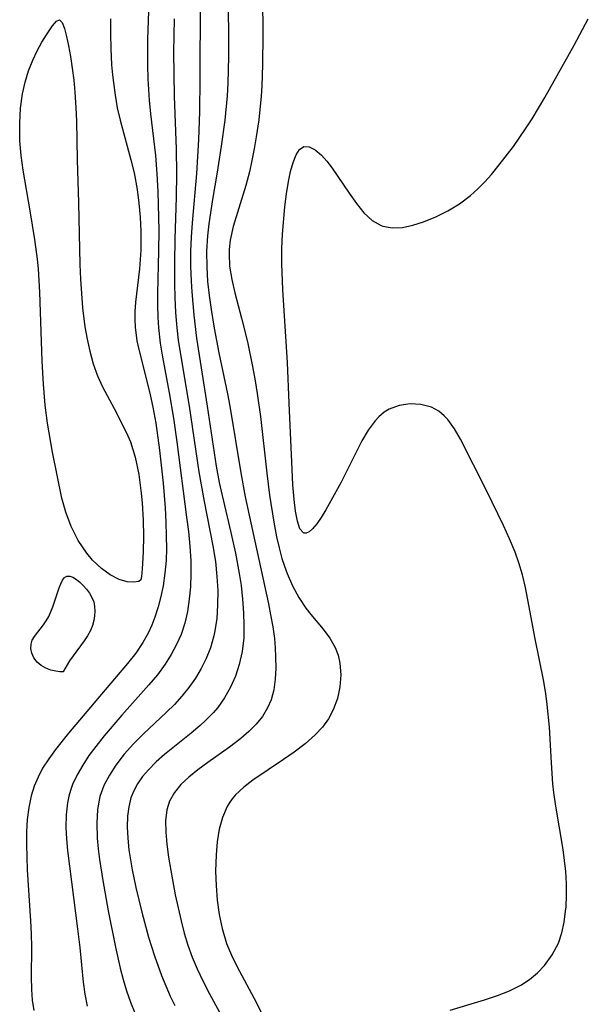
# Model space of a CAD drawing. Header units: metres. Extents: x 1073367 to 1082519, y 1569854 to 1574957.
# Tile 761 of 1056: x 1080473 to 1080546, y 1571716 to 1571843. Entities that reach past the tile are written whole.
import ezdxf

# ---------------------------------------------------------------- set-up
doc = ezdxf.new("R2010")
doc.units = ezdxf.units.M
doc.layers.add('CGG_CurvaNivelLidar_v1', color=253, linetype='Continuous', lineweight=30)

msp = doc.modelspace()

# ---------------------------------------------------------------- linework, layer by layer
at = {"layer": 'CGG_CurvaNivelLidar_v1'}
for p, q in [((1080504.1825, 1571848.8975, 75.5), (1080504.2791, 1571841.4844, 75.5)), ((1080499.7251, 1571848.0915, 75), (1080499.8089, 1571841.9842, 75)), ((1080496.151, 1571845.7658, 74.5), (1080496.1396, 1571835.7152, 74.5)), ((1080489.5074, 1571844.4742, 73.5), (1080489.3816, 1571840.8374, 73.5)), ((1080476.3048, 1571841.4506, 72.5), (1080477.0839, 1571842.5935, 72.5)), ((1080477.0839, 1571842.5935, 72.5), (1080477.61, 1571843.2048, 72.5)), ((1080477.61, 1571843.2048, 72.5), (1080477.9912, 1571843.3548, 72.5)), ((1080477.9912, 1571843.3548, 72.5), (1080478.33, 1571843.0192, 72.5)), ((1080478.33, 1571843.0192, 72.5), (1080478.6327, 1571842.2625, 72.5)), ((1080484.5693, 1571843.4839, 73), (1080484.5638, 1571841.5695, 73)), ((1080492.7943, 1571843.5, 74), (1080492.7401, 1571839.2152, 74)), ((1080544.4828, 1571840.1087, 76), (1080546.3275, 1571843.497, 76)), ((1080475.7102, 1571840.4709, 72.5), (1080476.3048, 1571841.4506, 72.5)), ((1080478.6327, 1571842.2625, 72.5), (1080478.914, 1571841.2221, 72.5)), ((1080484.5638, 1571841.5695, 73), (1080484.6137, 1571839.6538, 73)), ((1080499.8089, 1571841.9842, 75), (1080499.8221, 1571838.5808, 75)), ((1080504.2791, 1571841.4844, 75.5), (1080504.2346, 1571837.5404, 75.5)), ((1080475.1077, 1571839.366, 72.5), (1080475.7102, 1571840.4709, 72.5)), ((1080478.914, 1571841.2221, 72.5), (1080479.1741, 1571840.0048, 72.5)), ((1080479.1741, 1571840.0048, 72.5), (1080479.4177, 1571838.6327, 72.5)), ((1080489.3816, 1571840.8374, 73.5), (1080489.3615, 1571837.4538, 73.5)), ((1080540.6914, 1571833.3194, 76), (1080544.4828, 1571840.1087, 76)), ((1080474.5326, 1571838.1554, 72.5), (1080475.1077, 1571839.366, 72.5)), ((1080484.6137, 1571839.6538, 73), (1080484.7253, 1571837.5786, 73)), ((1080492.7401, 1571839.2152, 74), (1080492.7462, 1571836.3279, 74)), ((1080473.9926, 1571836.7841, 72.5), (1080474.5326, 1571838.1554, 72.5)), ((1080479.4177, 1571838.6327, 72.5), (1080479.6385, 1571837.1464, 72.5)), ((1080484.7253, 1571837.5786, 73), (1080484.8373, 1571836.2546, 73)), ((1080489.3615, 1571837.4538, 73.5), (1080489.3998, 1571835.765, 73.5)), ((1080499.8221, 1571838.5808, 75), (1080499.7395, 1571835.1738, 75)), ((1080504.2346, 1571837.5404, 75.5), (1080504.1232, 1571834.854, 75.5)), ((1080473.5402, 1571835.3327, 72.5), (1080473.9926, 1571836.7841, 72.5)), ((1080479.6385, 1571837.1464, 72.5), (1080479.8283, 1571835.5769, 72.5)), ((1080484.8373, 1571836.2546, 73), (1080485.1715, 1571833.622, 73)), ((1080492.7462, 1571836.3279, 74), (1080492.7993, 1571833.521, 74)), ((1080473.1967, 1571833.8183, 72.5), (1080473.5402, 1571835.3327, 72.5)), ((1080479.8283, 1571835.5769, 72.5), (1080479.9745, 1571834.0169, 72.5)), ((1080489.3998, 1571835.765, 73.5), (1080489.5624, 1571832.9982, 73.5)), ((1080496.1396, 1571835.7152, 74.5), (1080496.0847, 1571831.4747, 74.5)), ((1080499.7395, 1571835.1738, 75), (1080499.647, 1571833.538, 75)), ((1080472.9497, 1571831.9436, 72.5), (1080473.1967, 1571833.8183, 72.5)), ((1080479.9745, 1571834.0169, 72.5), (1080480.1094, 1571831.9929, 72.5)), ((1080485.1715, 1571833.622, 73), (1080485.4611, 1571832.0013, 73)), ((1080504.1232, 1571834.854, 75.5), (1080504.0343, 1571833.5144, 75.5)), ((1080489.5624, 1571832.9982, 73.5), (1080489.7427, 1571831.2097, 73.5)), ((1080492.7993, 1571833.521, 74), (1080493.0655, 1571826.6657, 74)), ((1080499.647, 1571833.538, 75), (1080499.3519, 1571830.3909, 75)), ((1080504.0343, 1571833.5144, 75.5), (1080503.7293, 1571830.4564, 75.5)), ((1080539.0548, 1571830.5764, 76), (1080540.6914, 1571833.3194, 76)), ((1080472.8499, 1571830.0226, 72.5), (1080472.9497, 1571831.9436, 72.5)), ((1080480.1094, 1571831.9929, 72.5), (1080480.1729, 1571830.3339, 72.5)), ((1080485.4611, 1571832.0013, 73), (1080485.8146, 1571830.3957, 73)), ((1080489.7427, 1571831.2097, 73.5), (1080490.3769, 1571825.852, 73.5)), ((1080496.0847, 1571831.4747, 74.5), (1080495.9384, 1571827.9026, 74.5)), ((1080472.8464, 1571828.8736, 72.5), (1080472.8499, 1571830.0226, 72.5)), ((1080480.1729, 1571830.3339, 72.5), (1080480.2788, 1571825.2922, 72.5)), ((1080485.8146, 1571830.3957, 73), (1080487.2036, 1571825.2967, 73)), ((1080499.3519, 1571830.3909, 75), (1080498.9027, 1571827.0362, 75)), ((1080503.7293, 1571830.4564, 75.5), (1080503.4207, 1571828.2381, 75.5)), ((1080538.2182, 1571829.2663, 76), (1080539.0548, 1571830.5764, 76)), ((1080472.8841, 1571827.719, 72.5), (1080472.8464, 1571828.8736, 72.5)), ((1080536.6418, 1571826.9937, 76), (1080538.2182, 1571829.2663, 76)), ((1080473.0362, 1571825.8379, 72.5), (1080472.8841, 1571827.719, 72.5)), ((1080495.9384, 1571827.9026, 74.5), (1080495.6806, 1571823.5257, 74.5)), ((1080503.4207, 1571828.2381, 75.5), (1080503.1625, 1571826.7128, 75.5)), ((1080493.0655, 1571826.6657, 74), (1080493.1128, 1571823.502, 74)), ((1080498.9027, 1571827.0362, 75), (1080498.3612, 1571823.6976, 75)), ((1080503.1625, 1571826.7128, 75.5), (1080502.8653, 1571825.2017, 75.5)), ((1080508.5547, 1571825.905, 76), (1080509.0092, 1571826.6232, 76)), ((1080509.0092, 1571826.6232, 76), (1080509.5644, 1571827.0005, 76)), ((1080509.5644, 1571827.0005, 76), (1080510.2546, 1571826.9671, 76)), ((1080510.2546, 1571826.9671, 76), (1080511.03, 1571826.5654, 76)), ((1080511.03, 1571826.5654, 76), (1080511.8434, 1571825.869, 76)), ((1080534.8271, 1571824.6208, 76), (1080536.6418, 1571826.9937, 76)), ((1080473.2841, 1571823.9587, 72.5), (1080473.0362, 1571825.8379, 72.5)), ((1080480.2788, 1571825.2922, 72.5), (1080480.4617, 1571819.7276, 72.5)), ((1080487.2036, 1571825.2967, 73), (1080487.6217, 1571823.5922, 73)), ((1080490.3769, 1571825.852, 73.5), (1080490.5726, 1571823.4668, 73.5)), ((1080502.8653, 1571825.2017, 75.5), (1080502.5253, 1571823.7085, 75.5)), ((1080507.855, 1571823.7497, 76), (1080508.1764, 1571824.9258, 76)), ((1080508.1764, 1571824.9258, 76), (1080508.5547, 1571825.905, 76)), ((1080511.8434, 1571825.869, 76), (1080512.5277, 1571825.1017, 76)), ((1080512.5277, 1571825.1017, 76), (1080513.2101, 1571824.2114, 76)), ((1080474.2201, 1571818.688, 72.5), (1080473.2841, 1571823.9587, 72.5)), ((1080487.6217, 1571823.5922, 73), (1080488.0229, 1571821.4491, 73)), ((1080490.5726, 1571823.4668, 73.5), (1080490.6883, 1571821.1635, 73.5)), ((1080493.1128, 1571823.502, 74), (1080493.0607, 1571820.4554, 74)), ((1080495.6806, 1571823.5257, 74.5), (1080495.1204, 1571817.1207, 74.5)), ((1080498.3612, 1571823.6976, 75), (1080497.744, 1571820.1593, 75)), ((1080502.5253, 1571823.7085, 75.5), (1080502.058, 1571821.9446, 75.5)), ((1080507.5847, 1571822.471, 76), (1080507.855, 1571823.7497, 76)), ((1080513.2101, 1571824.2114, 76), (1080515.4236, 1571820.9612, 76)), ((1080533.8065, 1571823.3936, 76), (1080534.8271, 1571824.6208, 76)), ((1080507.324, 1571820.876, 76), (1080507.5847, 1571822.471, 76)), ((1080532.0468, 1571821.5106, 76), (1080532.9428, 1571822.426, 76)), ((1080532.9428, 1571822.426, 76), (1080533.8065, 1571823.3936, 76)), ((1080488.0229, 1571821.4491, 73), (1080488.259, 1571819.6589, 73)), ((1080490.6883, 1571821.1635, 73.5), (1080490.7903, 1571817.8263, 73.5)), ((1080502.058, 1571821.9446, 75.5), (1080500.4416, 1571816.651, 75.5)), ((1080507.1099, 1571819.1871, 76), (1080507.324, 1571820.876, 76)), ((1080515.4236, 1571820.9612, 76), (1080516.3585, 1571819.6437, 76)), ((1080531.106, 1571820.6641, 76), (1080532.0468, 1571821.5106, 76)), ((1080480.4617, 1571819.7276, 72.5), (1080480.6376, 1571811.7509, 72.5)), ((1080488.259, 1571819.6589, 73), (1080488.4165, 1571817.8622, 73)), ((1080493.0607, 1571820.4554, 74), (1080492.8957, 1571815.0335, 74)), ((1080497.744, 1571820.1593, 75), (1080497.2757, 1571817.0163, 75)), ((1080516.3585, 1571819.6437, 76), (1080517.3384, 1571818.4461, 76)), ((1080528.1858, 1571818.6974, 76), (1080529.6842, 1571819.6066, 76)), ((1080529.6842, 1571819.6066, 76), (1080531.106, 1571820.6641, 76)), ((1080474.8218, 1571814.9611, 72.5), (1080474.2201, 1571818.688, 72.5)), ((1080506.7949, 1571815.6529, 76), (1080507.1099, 1571819.1871, 76)), ((1080517.3384, 1571818.4461, 76), (1080518.3918, 1571817.4567, 76)), ((1080526.6204, 1571817.9087, 76), (1080528.1858, 1571818.6974, 76)), ((1080488.4165, 1571817.8622, 73), (1080488.4978, 1571816.065, 73)), ((1080490.7903, 1571817.8263, 73.5), (1080490.8091, 1571816.1568, 73.5)), ((1080495.1204, 1571817.1207, 74.5), (1080495.001, 1571815.3035, 74.5)), ((1080518.3918, 1571817.4567, 76), (1080519.5529, 1571816.7785, 76)), ((1080523.6513, 1571816.8219, 76), (1080525.0459, 1571817.2622, 76)), ((1080525.0459, 1571817.2622, 76), (1080526.6204, 1571817.9087, 76)), ((1080488.4978, 1571816.065, 73), (1080488.4796, 1571813.5983, 73)), ((1080490.8091, 1571816.1568, 73.5), (1080490.7891, 1571813.5108, 73.5)), ((1080497.2757, 1571817.0163, 75), (1080497.1109, 1571815.4421, 75)), ((1080500.4416, 1571816.651, 75.5), (1080500.0569, 1571814.8779, 75.5)), ((1080519.5529, 1571816.7785, 76), (1080519.7917, 1571816.6935, 76)), ((1080519.7917, 1571816.6935, 76), (1080520.9996, 1571816.4841, 76)), ((1080520.9996, 1571816.4841, 76), (1080522.295, 1571816.5471, 76)), ((1080522.295, 1571816.5471, 76), (1080523.6513, 1571816.8219, 76)), ((1080475.1619, 1571812.4187, 72.5), (1080474.8218, 1571814.9611, 72.5)), ((1080492.8957, 1571815.0335, 74), (1080492.8392, 1571812.0704, 74)), ((1080495.001, 1571815.3035, 74.5), (1080494.9332, 1571813.4843, 74.5)), ((1080497.1109, 1571815.4421, 75), (1080497.0028, 1571813.479, 75)), ((1080500.0569, 1571814.8779, 75.5), (1080499.9255, 1571813.7003, 75.5)), ((1080506.7027, 1571813.8077, 76), (1080506.7949, 1571815.6529, 76)), ((1080488.4796, 1571813.5983, 73), (1080488.3136, 1571811.1945, 73)), ((1080490.7891, 1571813.5108, 73.5), (1080490.6637, 1571807.9832, 73.5)), ((1080494.9332, 1571813.4843, 74.5), (1080494.9262, 1571811.5486, 74.5)), ((1080497.0028, 1571813.479, 75), (1080497.0176, 1571811.3888, 75)), ((1080499.9255, 1571813.7003, 75.5), (1080499.9021, 1571813.0931, 75.5)), ((1080506.7078, 1571811.8729, 76), (1080506.7027, 1571813.8077, 76)), ((1080475.2845, 1571811.2026, 72.5), (1080475.1619, 1571812.4187, 72.5)), ((1080492.8392, 1571812.0704, 74), (1080492.8411, 1571809.2222, 74)), ((1080499.9021, 1571813.0931, 75.5), (1080499.976, 1571811.5455, 75.5)), ((1080475.461, 1571808.1524, 72.5), (1080475.2845, 1571811.2026, 72.5)), ((1080480.6376, 1571811.7509, 72.5), (1080480.7116, 1571809.8676, 72.5)), ((1080488.3136, 1571811.1945, 73), (1080487.8165, 1571806.9001, 73)), ((1080494.9262, 1571811.5486, 74.5), (1080494.988, 1571809.614, 74.5)), ((1080497.0176, 1571811.3888, 75), (1080497.1357, 1571809.5727, 75)), ((1080499.976, 1571811.5455, 75.5), (1080500.2546, 1571809.8122, 75.5)), ((1080506.8306, 1571808.4802, 76), (1080506.7078, 1571811.8729, 76)), ((1080480.7116, 1571809.8676, 72.5), (1080480.9824, 1571806.1418, 72.5)), ((1080494.988, 1571809.614, 74.5), (1080495.0747, 1571808.2196, 74.5)), ((1080497.1357, 1571809.5727, 75), (1080497.3309, 1571807.7581, 75)), ((1080500.2546, 1571809.8122, 75.5), (1080500.6675, 1571808.0708, 75.5)), ((1080475.7628, 1571799.2351, 72.5), (1080475.461, 1571808.1524, 72.5)), ((1080492.8411, 1571809.2222, 74), (1080492.8746, 1571807.5046, 74)), ((1080495.0747, 1571808.2196, 74.5), (1080495.3458, 1571805.1779, 74.5)), ((1080507.4345, 1571799.0718, 76), (1080506.8306, 1571808.4802, 76)), ((1080487.8165, 1571806.9001, 73), (1080487.7228, 1571805.6429, 73)), ((1080490.6637, 1571807.9832, 73.5), (1080490.6568, 1571806.4501, 73.5)), ((1080492.8746, 1571807.5046, 74), (1080492.9713, 1571805.5261, 74)), ((1080497.3309, 1571807.7581, 75), (1080497.5825, 1571805.945, 75)), ((1080500.6675, 1571808.0708, 75.5), (1080501.5305, 1571804.8312, 75.5)), ((1080480.9824, 1571806.1418, 72.5), (1080481.2636, 1571803.6963, 72.5)), ((1080487.7228, 1571805.6429, 73), (1080487.7061, 1571804.6497, 73)), ((1080490.6568, 1571806.4501, 73.5), (1080490.6971, 1571804.9203, 73.5)), ((1080497.5825, 1571805.945, 75), (1080497.9812, 1571803.5188, 75)), ((1080487.7061, 1571804.6497, 73), (1080487.7503, 1571803.66, 73)), ((1080490.6971, 1571804.9203, 73.5), (1080490.7883, 1571803.5609, 73.5)), ((1080492.9713, 1571805.5261, 74), (1080493.1435, 1571803.5533, 74)), ((1080495.3458, 1571805.1779, 74.5), (1080495.712, 1571802.2186, 74.5)), ((1080501.5305, 1571804.8312, 75.5), (1080502.2775, 1571801.7631, 75.5)), ((1080481.2636, 1571803.6963, 72.5), (1080481.5452, 1571802.0949, 72.5)), ((1080487.7503, 1571803.66, 73), (1080487.9948, 1571801.8793, 73)), ((1080490.7883, 1571803.5609, 73.5), (1080491.018, 1571801.5911, 73.5)), ((1080493.1435, 1571803.5533, 74), (1080493.3414, 1571801.9705, 74)), ((1080497.9812, 1571803.5188, 75), (1080498.5928, 1571800.314, 75)), ((1080481.5452, 1571802.0949, 72.5), (1080481.8977, 1571800.5267, 72.5)), ((1080487.9948, 1571801.8793, 73), (1080488.2373, 1571800.7761, 73)), ((1080493.3414, 1571801.9705, 74), (1080493.8401, 1571798.8122, 74)), ((1080495.712, 1571802.2186, 74.5), (1080497.0801, 1571793.4451, 74.5)), ((1080481.8977, 1571800.5267, 72.5), (1080482.3389, 1571798.9117, 72.5)), ((1080488.2373, 1571800.7761, 73), (1080489.3324, 1571796.5154, 73)), ((1080491.018, 1571801.5911, 73.5), (1080491.2646, 1571800.022, 73.5)), ((1080502.2775, 1571801.7631, 75.5), (1080502.947, 1571798.5777, 75.5)), ((1080475.9056, 1571796.2895, 72.5), (1080475.7628, 1571799.2351, 72.5)), ((1080491.2646, 1571800.022, 73.5), (1080492.1604, 1571795.1469, 73.5)), ((1080498.5928, 1571800.314, 75), (1080499.6992, 1571795.0265, 75)), ((1080482.3389, 1571798.9117, 72.5), (1080482.8853, 1571797.3601, 72.5)), ((1080493.8401, 1571798.8122, 74), (1080494.7588, 1571793.4226, 74)), ((1080502.947, 1571798.5777, 75.5), (1080503.2874, 1571796.7032, 75.5)), ((1080507.6891, 1571793.8383, 76), (1080507.4345, 1571799.0718, 76)), ((1080482.8853, 1571797.3601, 72.5), (1080483.5512, 1571795.9167, 72.5)), ((1080503.2874, 1571796.7032, 75.5), (1080503.5516, 1571795.0703, 75.5)), ((1080476.1279, 1571793.5597, 72.5), (1080475.9056, 1571796.2895, 72.5)), ((1080483.5512, 1571795.9167, 72.5), (1080485.0534, 1571793.1392, 72.5)), ((1080489.3324, 1571796.5154, 73), (1080489.7174, 1571794.8984, 73)), ((1080489.7174, 1571794.8984, 73), (1080490.0529, 1571793.3166, 73)), ((1080492.1604, 1571795.1469, 73.5), (1080492.7017, 1571791.8836, 73.5)), ((1080499.6992, 1571795.0265, 75), (1080500.0016, 1571793.4247, 75)), ((1080503.5516, 1571795.0703, 75.5), (1080503.9624, 1571792.0855, 75.5)), ((1080476.4339, 1571791.24, 72.5), (1080476.1279, 1571793.5597, 72.5)), ((1080485.0534, 1571793.1392, 72.5), (1080486.6489, 1571790.006, 72.5)), ((1080490.0529, 1571793.3166, 73), (1080490.4276, 1571791.2286, 73)), ((1080494.7588, 1571793.4226, 74), (1080496.002, 1571784.9575, 74)), ((1080497.0801, 1571793.4451, 74.5), (1080498.2503, 1571785.6867, 74.5)), ((1080500.0016, 1571793.4247, 75), (1080501.4304, 1571784.7986, 75)), ((1080508.0502, 1571785.2469, 76), (1080507.6891, 1571793.8383, 76)), ((1080520.593, 1571793.0334, 76), (1080519.9396, 1571792.6409, 76)), ((1080521.9057, 1571793.5229, 76), (1080520.593, 1571793.0334, 76)), ((1080523.2993, 1571793.7347, 76), (1080521.9057, 1571793.5229, 76)), ((1080524.7044, 1571793.6682, 76), (1080523.2993, 1571793.7347, 76)), ((1080526.0523, 1571793.2986, 76), (1080524.7044, 1571793.6682, 76)), ((1080527.0098, 1571792.7787, 76), (1080526.0523, 1571793.2986, 76)), ((1080492.7017, 1571791.8836, 73.5), (1080493.1322, 1571788.8315, 73.5)), ((1080503.9624, 1571792.0855, 75.5), (1080504.7737, 1571784.7858, 75.5)), ((1080519.2471, 1571792.0553, 76), (1080518.7641, 1571791.5313, 76)), ((1080519.9396, 1571792.6409, 76), (1080519.2471, 1571792.0553, 76)), ((1080527.7117, 1571792.2015, 76), (1080527.0098, 1571792.7787, 76)), ((1080528.1847, 1571791.6984, 76), (1080527.7117, 1571792.2015, 76)), ((1080529.0492, 1571790.5164, 76), (1080528.1847, 1571791.6984, 76)), ((1080477.0881, 1571787.4955, 72.5), (1080476.4339, 1571791.24, 72.5)), ((1080490.4276, 1571791.2286, 73), (1080490.9245, 1571787.7557, 73)), ((1080517.8848, 1571790.3268, 76), (1080517.0779, 1571788.957, 76)), ((1080518.7641, 1571791.5313, 76), (1080517.8848, 1571790.3268, 76)), ((1080529.8289, 1571789.1707, 76), (1080529.0492, 1571790.5164, 76)), ((1080486.6489, 1571790.006, 72.5), (1080487.178, 1571788.8113, 72.5)), ((1080533.1651, 1571782.521, 76), (1080529.8289, 1571789.1707, 76)), ((1080487.178, 1571788.8113, 72.5), (1080487.7824, 1571786.8531, 72.5)), ((1080493.1322, 1571788.8315, 73.5), (1080494.4123, 1571779.0795, 73.5)), ((1080517.0779, 1571788.957, 76), (1080516.3117, 1571787.4815, 76)), ((1080478.2815, 1571781.5509, 72.5), (1080477.0881, 1571787.4955, 72.5)), ((1080487.7824, 1571786.8531, 72.5), (1080488.2382, 1571784.6114, 72.5)), ((1080490.9245, 1571787.7557, 73), (1080491.3947, 1571783.4623, 73)), ((1080516.3117, 1571787.4815, 76), (1080514.3884, 1571783.6201, 76)), ((1080498.2503, 1571785.6867, 74.5), (1080498.6441, 1571783.549, 74.5)), ((1080508.1635, 1571783.2653, 76), (1080508.0502, 1571785.2469, 76)), ((1080488.2382, 1571784.6114, 72.5), (1080488.5548, 1571782.2078, 72.5)), ((1080496.002, 1571784.9575, 74), (1080496.6644, 1571781.1265, 74)), ((1080501.4304, 1571784.7986, 75), (1080502.0031, 1571781.6982, 75)), ((1080504.7737, 1571784.7858, 75.5), (1080505.1465, 1571781.9159, 75.5)), ((1080491.3947, 1571783.4623, 73), (1080491.6503, 1571780.2875, 73)), ((1080498.6441, 1571783.549, 74.5), (1080498.9979, 1571781.8951, 74.5)), ((1080508.3116, 1571781.3769, 76), (1080508.1635, 1571783.2653, 76)), ((1080514.3884, 1571783.6201, 76), (1080513.7205, 1571782.3567, 76)), ((1080478.7915, 1571779.7404, 72.5), (1080478.2815, 1571781.5509, 72.5)), ((1080488.5548, 1571782.2078, 72.5), (1080488.6668, 1571780.9524, 72.5)), ((1080498.9979, 1571781.8951, 74.5), (1080500.151, 1571777.1105, 74.5)), ((1080502.0031, 1571781.6982, 75), (1080504.9922, 1571767.8641, 75)), ((1080505.1465, 1571781.9159, 75.5), (1080505.6778, 1571778.4532, 75.5)), ((1080513.7205, 1571782.3567, 76), (1080512.4002, 1571780.0255, 76)), ((1080535.3567, 1571778.0238, 76), (1080533.1651, 1571782.521, 76)), ((1080488.6668, 1571780.9524, 72.5), (1080488.7903, 1571778.7049, 72.5)), ((1080491.6503, 1571780.2875, 73), (1080491.7435, 1571778.4504, 73)), ((1080496.6644, 1571781.1265, 74), (1080497.8099, 1571775.3964, 74)), ((1080508.4882, 1571779.8479, 76), (1080508.3116, 1571781.3769, 76)), ((1080479.4932, 1571777.9011, 72.5), (1080478.7915, 1571779.7404, 72.5)), ((1080494.4123, 1571779.0795, 73.5), (1080494.6442, 1571777.2476, 73.5)), ((1080508.7277, 1571778.5531, 76), (1080508.4882, 1571779.8479, 76)), ((1080511.8013, 1571779.0562, 76), (1080511.2285, 1571778.2223, 76)), ((1080512.4002, 1571780.0255, 76), (1080511.8013, 1571779.0562, 76)), ((1080480.4205, 1571776.0795, 72.5), (1080479.4932, 1571777.9011, 72.5)), ((1080488.7903, 1571778.7049, 72.5), (1080488.8289, 1571776.5745, 72.5)), ((1080491.7435, 1571778.4504, 73), (1080491.7946, 1571776.6197, 73)), ((1080505.6778, 1571778.4532, 75.5), (1080506.0328, 1571776.5534, 75.5)), ((1080509.0572, 1571777.5836, 76), (1080508.7277, 1571778.5531, 76)), ((1080511.2285, 1571778.2223, 76), (1080510.6844, 1571777.567, 76)), ((1080536.1489, 1571776.2967, 76), (1080535.3567, 1571778.0238, 76)), ((1080488.8289, 1571776.5745, 72.5), (1080488.8036, 1571774.6581, 72.5)), ((1080491.7946, 1571776.6197, 73), (1080491.802, 1571775.0531, 73)), ((1080494.6442, 1571777.2476, 73.5), (1080494.8385, 1571775.3335, 73.5)), ((1080500.151, 1571777.1105, 74.5), (1080500.7463, 1571774.4385, 74.5)), ((1080506.0328, 1571776.5534, 75.5), (1080506.3587, 1571775.1248, 75.5)), ((1080509.5115, 1571777.0591, 76), (1080509.0572, 1571777.5836, 76)), ((1080509.5954, 1571777.0271, 76), (1080509.5115, 1571777.0591, 76)), ((1080509.8785, 1571777.0202, 76), (1080509.5954, 1571777.0271, 76)), ((1080510.2679, 1571777.2022, 76), (1080509.8785, 1571777.0202, 76)), ((1080510.6844, 1571777.567, 76), (1080510.2679, 1571777.2022, 76)), ((1080481.5358, 1571774.4157, 72.5), (1080480.4205, 1571776.0795, 72.5)), ((1080491.802, 1571775.0531, 73), (1080491.7549, 1571773.4967, 73)), ((1080494.8385, 1571775.3335, 73.5), (1080494.953, 1571773.4252, 73.5)), ((1080497.8099, 1571775.3964, 74), (1080498.1322, 1571773.3778, 74)), ((1080506.3587, 1571775.1248, 75.5), (1080506.7415, 1571773.7256, 75.5)), ((1080536.8721, 1571774.5498, 76), (1080536.1489, 1571776.2967, 76)), ((1080482.2727, 1571773.5393, 72.5), (1080481.5358, 1571774.4157, 72.5)), ((1080488.8036, 1571774.6581, 72.5), (1080488.7345, 1571773.0516, 72.5)), ((1080500.7463, 1571774.4385, 74.5), (1080501.2255, 1571771.8144, 74.5)), ((1080537.3517, 1571773.2025, 76), (1080536.8721, 1571774.5498, 76)), ((1080483.3992, 1571772.4669, 72.5), (1080482.2727, 1571773.5393, 72.5)), ((1080488.7345, 1571773.0516, 72.5), (1080488.6419, 1571771.8508, 72.5)), ((1080491.7549, 1571773.4967, 73), (1080491.618, 1571771.8348, 73)), ((1080494.953, 1571773.4252, 73.5), (1080494.9669, 1571771.7555, 73.5)), ((1080498.1322, 1571773.3778, 74), (1080498.3396, 1571771.4349, 74)), ((1080506.7415, 1571773.7256, 75.5), (1080507.0532, 1571772.7512, 75.5)), ((1080507.0532, 1571772.7512, 75.5), (1080507.4012, 1571771.799, 75.5)), ((1080537.8119, 1571771.6209, 76), (1080537.3517, 1571773.2025, 76)), ((1080478.3904, 1571770.9377, 72.5), (1080478.6541, 1571771.2813, 72.5)), ((1080478.6541, 1571771.2813, 72.5), (1080478.9588, 1571771.4743, 72.5)), ((1080478.9588, 1571771.4743, 72.5), (1080479.3254, 1571771.4806, 72.5)), ((1080479.3254, 1571771.4806, 72.5), (1080479.7328, 1571771.3257, 72.5)), ((1080479.7328, 1571771.3257, 72.5), (1080480.1655, 1571771.0518, 72.5)), ((1080484.5577, 1571771.6313, 72.5), (1080483.3992, 1571772.4669, 72.5)), ((1080485.6845, 1571771.0516, 72.5), (1080484.5577, 1571771.6313, 72.5)), ((1080488.5896, 1571771.4039, 72.5), (1080488.5, 1571771.0085, 72.5)), ((1080488.6419, 1571771.8508, 72.5), (1080488.5896, 1571771.4039, 72.5)), ((1080491.618, 1571771.8348, 73), (1080491.3833, 1571770.194, 73)), ((1080494.9669, 1571771.7555, 73.5), (1080494.9007, 1571770.0979, 73.5)), ((1080498.3396, 1571771.4349, 74), (1080498.4367, 1571769.588, 74)), ((1080501.2255, 1571771.8144, 74.5), (1080501.4509, 1571770.2679, 74.5)), ((1080507.4012, 1571771.799, 75.5), (1080508.1017, 1571770.1989, 75.5)), ((1080538.1929, 1571770.0136, 76), (1080537.8119, 1571771.6209, 76)), ((1080477.94, 1571769.9561, 72.5), (1080478.1556, 1571770.4853, 72.5)), ((1080478.1556, 1571770.4853, 72.5), (1080478.3904, 1571770.9377, 72.5)), ((1080480.1655, 1571771.0518, 72.5), (1080480.6088, 1571770.6903, 72.5)), ((1080480.6088, 1571770.6903, 72.5), (1080481.0487, 1571770.2639, 72.5)), ((1080481.0487, 1571770.2639, 72.5), (1080481.4698, 1571769.788, 72.5)), ((1080486.7147, 1571770.7368, 72.5), (1080485.6845, 1571771.0516, 72.5)), ((1080487.605, 1571770.6686, 72.5), (1080486.7147, 1571770.7368, 72.5)), ((1080488.2286, 1571770.7827, 72.5), (1080487.605, 1571770.6686, 72.5)), ((1080488.5, 1571771.0085, 72.5), (1080488.2286, 1571770.7827, 72.5)), ((1080491.3833, 1571770.194, 73), (1080491.1028, 1571768.8243, 73)), ((1080494.9007, 1571770.0979, 73.5), (1080494.7574, 1571768.4915, 73.5)), ((1080501.4509, 1571770.2679, 74.5), (1080501.6472, 1571768.4968, 74.5)), ((1080508.1017, 1571770.1989, 75.5), (1080508.9156, 1571768.694, 75.5)), ((1080538.5227, 1571768.3889, 76), (1080538.1929, 1571770.0136, 76)), ((1080477.108, 1571767.4948, 72.5), (1080477.94, 1571769.9561, 72.5)), ((1080481.4698, 1571769.788, 72.5), (1080481.8539, 1571769.2723, 72.5)), ((1080481.8539, 1571769.2723, 72.5), (1080482.1786, 1571768.7216, 72.5)), ((1080482.1786, 1571768.7216, 72.5), (1080482.4147, 1571768.1362, 72.5)), ((1080491.1028, 1571768.8243, 73), (1080490.7487, 1571767.4791, 73)), ((1080498.4367, 1571769.588, 74), (1080498.4294, 1571767.7546, 74)), ((1080508.9156, 1571768.694, 75.5), (1080509.8402, 1571767.3064, 75.5)), ((1080476.5987, 1571766.2645, 72.5), (1080477.108, 1571767.4948, 72.5)), ((1080482.4147, 1571768.1362, 72.5), (1080482.5324, 1571767.5534, 72.5)), ((1080482.5324, 1571767.5534, 72.5), (1080482.5608, 1571766.9484, 72.5)), ((1080490.7487, 1571767.4791, 73), (1080490.3208, 1571766.1633, 73)), ((1080494.7574, 1571768.4915, 73.5), (1080494.5181, 1571766.9102, 73.5)), ((1080498.4294, 1571767.7546, 74), (1080498.3026, 1571765.945, 74)), ((1080501.6472, 1571768.4968, 74.5), (1080501.7773, 1571766.736, 74.5)), ((1080504.9922, 1571767.8641, 75), (1080505.2766, 1571766.4776, 75)), ((1080539.4531, 1571763.3638, 76), (1080538.5227, 1571768.3889, 76)), ((1080476.2852, 1571765.6953, 72.5), (1080476.5987, 1571766.2645, 72.5)), ((1080482.5163, 1571766.3312, 72.5), (1080482.4096, 1571765.7109, 72.5)), ((1080482.5608, 1571766.9484, 72.5), (1080482.5163, 1571766.3312, 72.5)), ((1080490.3208, 1571766.1633, 73), (1080489.9152, 1571765.1197, 73)), ((1080494.5181, 1571766.9102, 73.5), (1080494.1705, 1571765.4054, 73.5)), ((1080501.7773, 1571766.736, 74.5), (1080501.8322, 1571765.1133, 74.5)), ((1080505.2766, 1571766.4776, 75), (1080505.5507, 1571764.9274, 75)), ((1080509.8402, 1571767.3064, 75.5), (1080510.4699, 1571766.5069, 75.5)), ((1080510.4699, 1571766.5069, 75.5), (1080512.0581, 1571764.6138, 75.5)), ((1080474.7484, 1571763.6819, 72.5), (1080475.9111, 1571765.1584, 72.5)), ((1080475.9111, 1571765.1584, 72.5), (1080476.2852, 1571765.6953, 72.5)), ((1080482.2456, 1571765.0963, 72.5), (1080481.9905, 1571764.4454, 72.5)), ((1080482.4096, 1571765.7109, 72.5), (1080482.2456, 1571765.0963, 72.5)), ((1080489.9152, 1571765.1197, 73), (1080489.4488, 1571764.105, 73)), ((1080494.1705, 1571765.4054, 73.5), (1080493.6939, 1571763.9427, 73.5)), ((1080498.3026, 1571765.945, 74), (1080498.0304, 1571764.1716, 74)), ((1080501.8322, 1571765.1133, 74.5), (1080501.792, 1571763.51, 74.5)), ((1080505.5507, 1571764.9274, 75), (1080505.7583, 1571763.3863, 75)), ((1080474.4698, 1571763.174, 72.5), (1080474.7484, 1571763.6819, 72.5)), ((1080481.6219, 1571763.7487, 72.5), (1080481.1881, 1571763.0871, 72.5)), ((1080481.9905, 1571764.4454, 72.5), (1080481.6219, 1571763.7487, 72.5)), ((1080489.4488, 1571764.105, 73), (1080488.7595, 1571762.8683, 73)), ((1080493.6939, 1571763.9427, 73.5), (1080493.1156, 1571762.6096, 73.5)), ((1080497.9378, 1571763.7463, 74), (1080497.4828, 1571762.1803, 74)), ((1080498.0304, 1571764.1716, 74), (1080497.9378, 1571763.7463, 74)), ((1080512.0581, 1571764.6138, 75.5), (1080512.9134, 1571763.4648, 75.5)), ((1080474.2827, 1571762.1026, 72.5), (1080474.3145, 1571762.6571, 72.5)), ((1080474.3145, 1571762.6571, 72.5), (1080474.4698, 1571763.174, 72.5)), ((1080481.1881, 1571763.0871, 72.5), (1080479.7387, 1571761.1444, 72.5)), ((1080488.7595, 1571762.8683, 73), (1080487.8542, 1571761.5282, 73)), ((1080493.1156, 1571762.6096, 73.5), (1080492.4247, 1571761.3222, 73.5)), ((1080501.792, 1571763.51, 74.5), (1080501.5921, 1571761.7443, 74.5)), ((1080505.7583, 1571763.3863, 75), (1080505.8641, 1571762.1852, 75)), ((1080512.9134, 1571763.4648, 75.5), (1080513.6084, 1571762.2543, 75.5)), ((1080540.532, 1571758.0611, 76), (1080539.4531, 1571763.3638, 76)), ((1080474.4103, 1571761.5059, 72.5), (1080474.2827, 1571762.1026, 72.5)), ((1080474.6867, 1571760.9111, 72.5), (1080474.4103, 1571761.5059, 72.5)), ((1080479.7387, 1571761.1444, 72.5), (1080479.299, 1571760.5078, 72.5)), ((1080487.8542, 1571761.5282, 73), (1080486.7864, 1571760.1616, 73)), ((1080492.4247, 1571761.3222, 73.5), (1080491.635, 1571760.0804, 73.5)), ((1080497.4828, 1571762.1803, 74), (1080496.9448, 1571760.8333, 74)), ((1080501.5921, 1571761.7443, 74.5), (1080501.2139, 1571760.025, 74.5)), ((1080505.8641, 1571762.1852, 75), (1080505.9232, 1571760.9965, 75)), ((1080513.6084, 1571762.2543, 75.5), (1080513.9888, 1571761.262, 75.5)), ((1080513.9888, 1571761.262, 75.5), (1080514.2278, 1571760.2258, 75.5)), ((1080475.0988, 1571760.3635, 72.5), (1080474.6867, 1571760.9111, 72.5)), ((1080475.631, 1571759.9052, 72.5), (1080475.0988, 1571760.3635, 72.5)), ((1080476.2452, 1571759.5669, 72.5), (1080475.631, 1571759.9052, 72.5)), ((1080479.299, 1571760.5078, 72.5), (1080478.6745, 1571759.4943, 72.5)), ((1080486.7864, 1571760.1616, 73), (1080483.4162, 1571756.2218, 73)), ((1080491.635, 1571760.0804, 73.5), (1080490.6344, 1571758.7235, 73.5)), ((1080496.9448, 1571760.8333, 74), (1080496.2961, 1571759.5289, 74)), ((1080501.2139, 1571760.025, 74.5), (1080500.7133, 1571758.5317, 74.5)), ((1080505.9232, 1571760.9965, 75), (1080505.9347, 1571759.5542, 75)), ((1080514.2278, 1571760.2258, 75.5), (1080514.335, 1571758.711, 75.5)), ((1080476.8901, 1571759.3306, 72.5), (1080476.2452, 1571759.5669, 72.5)), ((1080477.5013, 1571759.1788, 72.5), (1080476.8901, 1571759.3306, 72.5)), ((1080478.0156, 1571759.0955, 72.5), (1080477.5013, 1571759.1788, 72.5)), ((1080478.5, 1571759.0792, 72.5), (1080478.0156, 1571759.0955, 72.5)), ((1080478.5205, 1571759.1934, 72.5), (1080478.5, 1571759.0792, 72.5)), ((1080478.6745, 1571759.4943, 72.5), (1080478.5205, 1571759.1934, 72.5)), ((1080490.6344, 1571758.7235, 73.5), (1080489.5536, 1571757.4089, 73.5)), ((1080496.2961, 1571759.5289, 74), (1080495.5468, 1571758.2707, 74)), ((1080500.7133, 1571758.5317, 74.5), (1080500.0732, 1571757.0981, 74.5)), ((1080505.9347, 1571759.5542, 75), (1080505.8593, 1571758.1476, 75)), ((1080514.335, 1571758.711, 75.5), (1080514.2163, 1571757.171, 75.5)), ((1080489.5536, 1571757.4089, 73.5), (1080486.0585, 1571753.4801, 73.5)), ((1080495.5468, 1571758.2707, 74), (1080494.7016, 1571757.0645, 74)), ((1080505.8593, 1571758.1476, 75), (1080505.6674, 1571756.7881, 75)), ((1080540.8359, 1571756.2852, 76), (1080540.532, 1571758.0611, 76)), ((1080483.4162, 1571756.2218, 73), (1080479.1643, 1571751.1508, 73)), ((1080494.7016, 1571757.0645, 74), (1080493.8005, 1571755.9558, 74)), ((1080500.0732, 1571757.0981, 74.5), (1080499.3047, 1571755.7338, 74.5)), ((1080505.6674, 1571756.7881, 75), (1080505.3226, 1571755.4901, 75)), ((1080514.2163, 1571757.171, 75.5), (1080513.9056, 1571755.6496, 75.5)), ((1080541.0278, 1571754.8731, 76), (1080540.8359, 1571756.2852, 76)), ((1080492.8313, 1571754.893, 74), (1080491.8119, 1571753.8679, 74)), ((1080493.8005, 1571755.9558, 74), (1080492.8313, 1571754.893, 74)), ((1080499.3047, 1571755.7338, 74.5), (1080498.4441, 1571754.5036, 74.5)), ((1080505.3226, 1571755.4901, 75), (1080504.877, 1571754.4398, 75)), ((1080513.9056, 1571755.6496, 75.5), (1080513.3746, 1571754.1757, 75.5)), ((1080541.3061, 1571751.9513, 76), (1080541.0278, 1571754.8731, 76)), ((1080486.0585, 1571753.4801, 73.5), (1080483.7543, 1571750.8139, 73.5)), ((1080491.8119, 1571753.8679, 74), (1080488.8202, 1571751.0532, 74)), ((1080497.9033, 1571753.8571, 74.5), (1080496.8598, 1571752.7843, 74.5)), ((1080498.4441, 1571754.5036, 74.5), (1080497.9033, 1571753.8571, 74.5)), ((1080504.877, 1571754.4398, 75), (1080504.207, 1571753.3424, 75)), ((1080513.3746, 1571754.1757, 75.5), (1080512.7486, 1571753.0314, 75.5)), ((1080496.8598, 1571752.7843, 74.5), (1080496.157, 1571752.1417, 74.5)), ((1080503.3861, 1571752.3203, 75), (1080502.4467, 1571751.3628, 75)), ((1080504.207, 1571753.3424, 75), (1080503.3861, 1571752.3203, 75)), ((1080512.7486, 1571753.0314, 75.5), (1080511.9665, 1571751.9521, 75.5)), ((1080479.1643, 1571751.1508, 73), (1080477.4751, 1571749.06, 73)), ((1080488.8202, 1571751.0532, 74), (1080487.5479, 1571749.7672, 74)), ((1080495.0176, 1571751.1779, 74.5), (1080491.5447, 1571748.391, 74.5)), ((1080496.157, 1571752.1417, 74.5), (1080495.0176, 1571751.1779, 74.5)), ((1080502.4467, 1571751.3628, 75), (1080501.4157, 1571750.4624, 75)), ((1080511.0492, 1571750.9445, 75.5), (1080509.742, 1571749.788, 75.5)), ((1080511.9665, 1571751.9521, 75.5), (1080511.0492, 1571750.9445, 75.5)), ((1080541.5576, 1571747.3322, 76), (1080541.3061, 1571751.9513, 76)), ((1080483.7543, 1571750.8139, 73.5), (1080482.6681, 1571749.4553, 73.5)), ((1080487.5479, 1571749.7672, 74), (1080486.3576, 1571748.4336, 74)), ((1080501.4157, 1571750.4624, 75), (1080499.9767, 1571749.361, 75)), ((1080509.742, 1571749.788, 75.5), (1080508.3156, 1571748.7118, 75.5)), ((1080477.4751, 1571749.06, 73), (1080476.5943, 1571747.8636, 73)), ((1080482.6681, 1571749.4553, 73.5), (1080481.7935, 1571748.2608, 73.5)), ((1080486.3576, 1571748.4336, 74), (1080485.2792, 1571747.0467, 74)), ((1080491.5447, 1571748.391, 74.5), (1080490.4686, 1571747.4429, 74.5)), ((1080499.9767, 1571749.361, 75), (1080497.1436, 1571747.3642, 75)), ((1080508.3156, 1571748.7118, 75.5), (1080506.9299, 1571747.7486, 75.5)), ((1080476.5943, 1571747.8636, 73), (1080475.8051, 1571746.6263, 73)), ((1080481.7935, 1571748.2608, 73.5), (1080480.9923, 1571747.0424, 73.5)), ((1080490.4686, 1571747.4429, 74.5), (1080489.4769, 1571746.4478, 74.5)), ((1080497.1436, 1571747.3642, 75), (1080495.847, 1571746.4123, 75)), ((1080506.9299, 1571747.7486, 75.5), (1080502.9633, 1571745.0928, 75.5)), ((1080541.7558, 1571744.6269, 76), (1080541.5576, 1571747.3322, 76)), ((1080475.8051, 1571746.6263, 73), (1080475.212, 1571745.4888, 73)), ((1080480.2823, 1571745.798, 73.5), (1080479.6862, 1571744.5241, 73.5)), ((1080480.9923, 1571747.0424, 73.5), (1080480.2823, 1571745.798, 73.5)), ((1080485.2792, 1571747.0467, 74), (1080484.4329, 1571745.7439, 74)), ((1080489.4769, 1571746.4478, 74.5), (1080488.7295, 1571745.5563, 74.5)), ((1080495.847, 1571746.4123, 75), (1080494.7095, 1571745.4943, 75)), ((1080475.212, 1571745.4888, 73), (1080474.7203, 1571744.3075, 73)), ((1080479.6862, 1571744.5241, 73.5), (1080479.3933, 1571743.7357, 73.5)), ((1080484.4329, 1571745.7439, 74), (1080483.7357, 1571744.3887, 74)), ((1080488.082, 1571744.6152, 74.5), (1080487.598, 1571743.7234, 74.5)), ((1080488.7295, 1571745.5563, 74.5), (1080488.082, 1571744.6152, 74.5)), ((1080493.6889, 1571744.5335, 75), (1080492.833, 1571743.5091, 75)), ((1080494.7095, 1571745.4943, 75), (1080493.6889, 1571744.5335, 75)), ((1080502.9633, 1571745.0928, 75.5), (1080501.7918, 1571744.1858, 75.5)), ((1080541.8823, 1571743.4791, 76), (1080541.7558, 1571744.6269, 76)), ((1080474.7203, 1571744.3075, 73), (1080474.3341, 1571743.0869, 73)), ((1080479.3933, 1571743.7357, 73.5), (1080479.187, 1571743.0283, 73.5)), ((1080483.7357, 1571744.3887, 74), (1080483.2237, 1571742.9764, 74)), ((1080487.598, 1571743.7234, 74.5), (1080487.2219, 1571742.7902, 74.5)), ((1080492.833, 1571743.5091, 75), (1080492.1986, 1571742.3968, 75)), ((1080501.7918, 1571744.1858, 75.5), (1080500.7523, 1571743.2025, 75.5)), ((1080542.1245, 1571741.7477, 76), (1080541.8823, 1571743.4791, 76)), ((1080474.3341, 1571743.0869, 73), (1080474.0104, 1571741.5652, 73)), ((1080479.0041, 1571742.1519, 73.5), (1080478.8416, 1571740.5927, 73.5)), ((1080479.187, 1571743.0283, 73.5), (1080479.0041, 1571742.1519, 73.5)), ((1080483.2237, 1571742.9764, 74), (1080482.8982, 1571741.2961, 74)), ((1080487.2219, 1571742.7902, 74.5), (1080486.9297, 1571741.6474, 74.5)), ((1080492.1986, 1571742.3968, 75), (1080491.846, 1571741.257, 75)), ((1080499.9046, 1571742.117, 75.5), (1080499.6518, 1571741.6907, 75.5)), ((1080500.3106, 1571742.6861, 75.5), (1080499.9046, 1571742.117, 75.5)), ((1080500.7523, 1571743.2025, 75.5), (1080500.3106, 1571742.6861, 75.5)), ((1080474.0104, 1571741.5652, 73), (1080473.8161, 1571740.003, 73)), ((1080482.8982, 1571741.2961, 74), (1080482.7945, 1571739.5527, 74)), ((1080486.9297, 1571741.6474, 74.5), (1080486.7752, 1571740.4581, 74.5)), ((1080491.846, 1571741.257, 75), (1080491.6868, 1571739.8521, 75)), ((1080499.6518, 1571741.6907, 75.5), (1080499.0372, 1571740.2808, 75.5)), ((1080543.0648, 1571736.1167, 76), (1080542.1245, 1571741.7477, 76)), ((1080473.8161, 1571740.003, 73), (1080473.7218, 1571738.4106, 73)), ((1080478.8416, 1571740.5927, 73.5), (1080478.8283, 1571738.9936, 73.5)), ((1080482.7945, 1571739.5527, 74), (1080482.8627, 1571737.5944, 74)), ((1080486.7752, 1571740.4581, 74.5), (1080486.7342, 1571739.0361, 74.5)), ((1080491.6868, 1571739.8521, 75), (1080491.716, 1571738.3624, 75)), ((1080499.0372, 1571740.2808, 75.5), (1080498.6211, 1571738.7486, 75.5)), ((1080473.7218, 1571738.4106, 73), (1080473.704, 1571736.7658, 73)), ((1080478.8283, 1571738.9936, 73.5), (1080478.9064, 1571737.5023, 73.5)), ((1080486.7342, 1571739.0361, 74.5), (1080486.8085, 1571737.5756, 74.5)), ((1080491.716, 1571738.3624, 75), (1080491.8666, 1571736.8035, 75)), ((1080498.6211, 1571738.7486, 75.5), (1080498.3581, 1571737.127, 75.5)), ((1080478.9064, 1571737.5023, 73.5), (1080479.0441, 1571735.9894, 73.5)), ((1080482.8627, 1571737.5944, 74), (1080482.9887, 1571736.2278, 74)), ((1080486.8085, 1571737.5756, 74.5), (1080486.9705, 1571736.0858, 74.5)), ((1080498.3581, 1571737.127, 75.5), (1080498.2149, 1571735.4421, 75.5)), ((1080473.704, 1571736.7658, 73), (1080473.8148, 1571733.4801, 73)), ((1080479.0441, 1571735.9894, 73.5), (1080480.3283, 1571725.8713, 73.5)), ((1080482.9887, 1571736.2278, 74), (1080483.1603, 1571734.8464, 74)), ((1080486.9705, 1571736.0858, 74.5), (1080487.3924, 1571733.4824, 74.5)), ((1080491.8666, 1571736.8035, 75), (1080492.0952, 1571735.1319, 75)), ((1080543.2568, 1571734.693, 76), (1080543.0648, 1571736.1167, 76)), ((1080483.1603, 1571734.8464, 74), (1080483.5788, 1571732.1138, 74)), ((1080492.0952, 1571735.1319, 75), (1080492.3723, 1571733.4152, 75)), ((1080498.2149, 1571735.4421, 75.5), (1080498.1699, 1571733.3357, 75.5)), ((1080543.4025, 1571733.2727, 76), (1080543.2568, 1571734.693, 76)), ((1080473.8148, 1571733.4801, 73), (1080474.2373, 1571726.9124, 73)), ((1080487.3924, 1571733.4824, 74.5), (1080487.8569, 1571731.2094, 74.5)), ((1080492.3723, 1571733.4152, 75), (1080492.9579, 1571730.2541, 75)), ((1080498.1699, 1571733.3357, 75.5), (1080498.2279, 1571731.4692, 75.5)), ((1080543.4938, 1571731.7427, 76), (1080543.4025, 1571733.2727, 76)), ((1080483.5788, 1571732.1138, 74), (1080484.2783, 1571728.2111, 74)), ((1080487.8569, 1571731.2094, 74.5), (1080488.6237, 1571728.0195, 74.5)), ((1080498.2279, 1571731.4692, 75.5), (1080498.3742, 1571729.5975, 75.5)), ((1080543.5113, 1571730.2266, 76), (1080543.4938, 1571731.7427, 76)), ((1080492.9579, 1571730.2541, 75), (1080493.6965, 1571726.8974, 75)), ((1080498.3742, 1571729.5975, 75.5), (1080498.6208, 1571727.7379, 75.5)), ((1080543.4491, 1571728.7325, 76), (1080543.5113, 1571730.2266, 76)), ((1080484.2783, 1571728.2111, 74), (1080485.2194, 1571723.4844, 74)), ((1080488.6237, 1571728.0195, 74.5), (1080489.5111, 1571724.8109, 74.5)), ((1080543.2101, 1571726.7309, 76), (1080543.4015, 1571728.1634, 76)), ((1080543.4015, 1571728.1634, 76), (1080543.4491, 1571728.7325, 76)), ((1080474.2373, 1571726.9124, 73), (1080474.3193, 1571725.2074, 73)), ((1080493.6965, 1571726.8974, 75), (1080494.1099, 1571725.3189, 75)), ((1080498.6208, 1571727.7379, 75.5), (1080498.9902, 1571725.9081, 75.5)), ((1080542.9031, 1571725.3471, 76), (1080543.2101, 1571726.7309, 76)), ((1080480.3283, 1571725.8713, 73.5), (1080480.6023, 1571723.474, 73.5)), ((1080498.9902, 1571725.9081, 75.5), (1080499.5638, 1571723.9971, 75.5)), ((1080474.3193, 1571725.2074, 73), (1080474.3602, 1571723.5119, 73)), ((1080489.5111, 1571724.8109, 74.5), (1080490.2711, 1571722.3885, 74.5)), ((1080494.1099, 1571725.3189, 75), (1080494.5844, 1571723.757, 75)), ((1080542.4557, 1571724.028, 76), (1080542.9031, 1571725.3471, 76)), ((1080474.3602, 1571723.5119, 73), (1080474.347, 1571719.6297, 73)), ((1080480.6023, 1571723.474, 73.5), (1080481.0564, 1571718.9949, 73.5)), ((1080485.2194, 1571723.4844, 74), (1080485.819, 1571720.8011, 74)), ((1080494.5844, 1571723.757, 75), (1080495.1401, 1571722.206, 75)), ((1080499.5638, 1571723.9971, 75.5), (1080500.2047, 1571722.4596, 75.5)), ((1080541.6757, 1571722.5056, 76), (1080542.4557, 1571724.028, 76)), ((1080490.2711, 1571722.3885, 74.5), (1080491.1823, 1571719.8344, 74.5)), ((1080495.1401, 1571722.206, 75), (1080495.7725, 1571720.6833, 75)), ((1080500.2047, 1571722.4596, 75.5), (1080500.9527, 1571720.956, 75.5)), ((1080540.6677, 1571721.1241, 76), (1080541.6757, 1571722.5056, 76)), ((1080485.819, 1571720.8011, 74), (1080486.211, 1571719.3146, 74)), ((1080495.7725, 1571720.6833, 75), (1080496.5355, 1571719.0721, 75)), ((1080500.9527, 1571720.956, 75.5), (1080503.3904, 1571716.4137, 75.5)), ((1080539.7547, 1571720.1714, 76), (1080540.6677, 1571721.1241, 76)), ((1080474.347, 1571719.6297, 73), (1080474.3787, 1571718.0306, 73)), ((1080486.211, 1571719.3146, 74), (1080486.6531, 1571717.8497, 74)), ((1080491.1823, 1571719.8344, 74.5), (1080491.7172, 1571718.486, 74.5)), ((1080496.5355, 1571719.0721, 75), (1080497.3591, 1571717.4877, 75)), ((1080537.6099, 1571718.5824, 76), (1080538.7329, 1571719.3206, 76)), ((1080538.7329, 1571719.3206, 76), (1080539.7547, 1571720.1714, 76)), ((1080474.3787, 1571718.0306, 73), (1080474.4754, 1571716.6573, 73)), ((1080481.0564, 1571718.9949, 73.5), (1080481.2688, 1571717.4147, 73.5)), ((1080486.6531, 1571717.8497, 74), (1080487.1506, 1571716.4116, 74)), ((1080491.7172, 1571718.486, 74.5), (1080492.296, 1571717.1585, 74.5)), ((1080534.6054, 1571717.2538, 76), (1080536.1566, 1571717.8583, 76)), ((1080536.1566, 1571717.8583, 76), (1080537.6099, 1571718.5824, 76)), ((1080474.4754, 1571716.6573, 73), (1080474.6676, 1571715.3186, 73)), ((1080481.2688, 1571717.4147, 73.5), (1080481.5738, 1571715.8739, 73.5)), ((1080492.296, 1571717.1585, 74.5), (1080492.8776, 1571715.9544, 74.5)), ((1080497.3591, 1571717.4877, 75), (1080501.3886, 1571710.1845, 75)), ((1080528.483, 1571715.3461, 76), (1080532.8994, 1571716.6892, 76)), ((1080532.8994, 1571716.6892, 76), (1080534.6054, 1571717.2538, 76)), ((1080487.1506, 1571716.4116, 74), (1080487.7122, 1571715.0068, 74)), ((1080503.3904, 1571716.4137, 75.5), (1080504.9496, 1571713.2602, 75.5))]:
    msp.add_line(p, q, dxfattribs=at)

doc.saveas('drawing.dxf')
